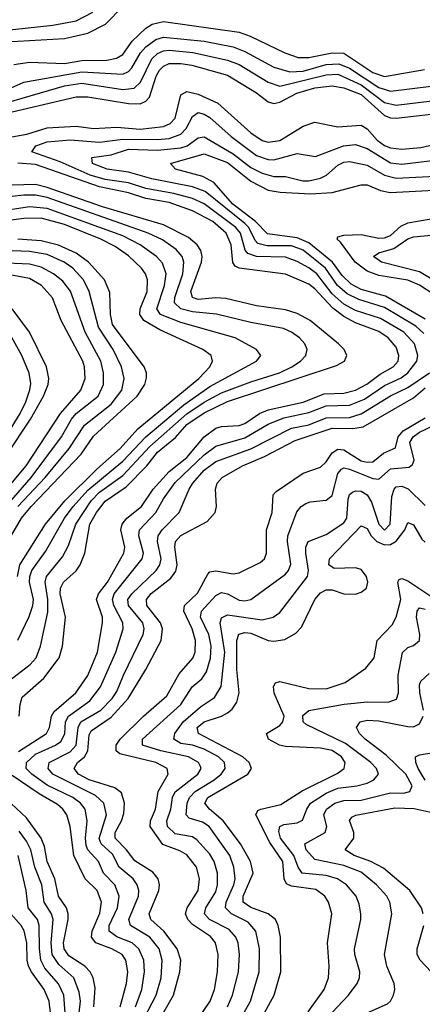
# Model space of a CAD drawing. Header units: inches. Extents: x 1305375 to 1407406, y 744550 to 841633.
# Tile 419 of 509: x 1364396 to 1365780, y 832279 to 835664. Entities that reach past the tile are written whole.
import ezdxf

# ---------------------------------------------------------------- set-up
doc = ezdxf.new("R2010")
doc.units = ezdxf.units.IN
doc.header["$MEASUREMENT"] = 0
doc.layers.add('B3863', color=7, linetype='Continuous')

msp = doc.modelspace()

# ---------------------------------------------------------------- linework, layer by layer
at = {"layer": 'B3863', "color": 5}
for points, elevation in [([(1364350, 835588.1), (1364550, 835598.9), (1364630, 835617.7), (1364691.4, 835648.6), (1364751.3, 835710)], 1720), ([(1364330, 835625.2), (1364510, 835644.7), (1364590, 835660.4), (1364647.8, 835690)], 1740), ([(1364376.4, 835510), (1364430, 835517.7), (1364550, 835513.7), (1364610, 835523.6), (1364695.5, 835524.5), (1364728.8, 835531.2), (1364750, 835544.6), (1364782.7, 835590), (1364830, 835635.3), (1364851.4, 835648.6), (1364890, 835658.1), (1365150, 835621.2), (1365187.8, 835607.8), (1365307.8, 835550), (1365353.7, 835533.7), (1365390, 835534.3), (1365470, 835549.8), (1365510, 835548.6), (1365610, 835482.9), (1365650, 835468.5), (1365787.5, 835492.5)], 1680), ([(1364270, 835387.5), (1364410, 835449.4), (1364610, 835484.5), (1364750, 835476.5), (1364770, 835485.4), (1364782, 835498), (1364811.8, 835550), (1364829.2, 835570.8), (1364864.4, 835595.6), (1364890, 835603.6), (1365030.2, 835590.2), (1365130, 835570.3), (1365170, 835554.5), (1365270, 835500.4), (1365324.4, 835484.4), (1365370, 835486.5), (1365450, 835510.2), (1365492.7, 835512.7), (1365530, 835496.9), (1365630, 835431.4), (1365670, 835417.8), (1365810, 835435.8)], 1660), ([(1364350, 835378.3), (1364550, 835436.5), (1364610, 835445.3), (1364750, 835423.7), (1364790, 835428.5), (1364811, 835449), (1364850.1, 835529.9), (1364870, 835548.3), (1364890, 835556.9), (1364910, 835558.9), (1364991.5, 835551.5), (1365110, 835525.2), (1365150, 835509.5), (1365250, 835448.8), (1365290, 835435.3), (1365450, 835474.9), (1365490, 835476.3), (1365570, 835440.5), (1365650, 835378.8), (1365689.5, 835370.5), (1365850, 835390.1)], 1640), ([(1364370, 835347.1), (1364590, 835399), (1364630, 835398.7), (1364770, 835375.8), (1364810, 835375.1), (1364830, 835384.1), (1364841.9, 835398.1), (1364865.4, 835470), (1364876.3, 835490), (1364890, 835504.1), (1364910, 835513), (1364950, 835513.7), (1364987.8, 835507.8), (1365110, 835473), (1365210, 835413), (1365250, 835381.7), (1365270, 835376.1), (1365290, 835380.6), (1365349, 835411), (1365410, 835430), (1365470, 835436.6), (1365510, 835429.8), (1365570, 835407.2), (1365650, 835334.6), (1365670, 835326.1), (1365690, 835325), (1365870, 835346.2)], 1620), ([(1364350, 835258.4), (1364420.7, 835270), (1364490, 835292.2), (1364590, 835298.5), (1364650, 835290), (1364730, 835294.1), (1364810, 835288), (1364890, 835297), (1364912.9, 835307.1), (1364930, 835324.9), (1364950, 835405.6), (1364970, 835416.8), (1365010, 835408.2), (1365076.9, 835376.9), (1365190, 835275.5), (1365230, 835249.1), (1365250, 835243.3), (1365290, 835248.5), (1365370, 835298.5), (1365410, 835311.5), (1365490, 835295.9), (1365570, 835301.8), (1365590, 835288.9), (1365625.1, 835250), (1365650, 835231.6), (1365670, 835223.2), (1365710, 835219.2), (1365774.9, 835225.1), (1365870, 835246.7)], 1580), ([(1364793.5, 832270), (1364815.3, 832330), (1364824.9, 832390), (1364823, 832430), (1364805.9, 832470), (1364783.1, 832490), (1364730, 832511.1), (1364703.4, 832530), (1364703.1, 832550), (1364731.9, 832610), (1364737.6, 832650), (1364722.7, 832690), (1364684, 832730), (1364666.8, 832770), (1364630.6, 832810), (1364624.7, 832824.7), (1364622.4, 832850), (1364628.4, 832910), (1364620.5, 832950), (1364605.2, 832970), (1364578.1, 832990), (1364490, 833032.6), (1364438, 833070), (1364418.6, 833090), (1364419.2, 833110), (1364450, 833138.7), (1364519.1, 833170), (1364537.1, 833182.9), (1364551.3, 833208.7), (1364553.8, 833250), (1364563.7, 833270), (1364637.4, 833322.6), (1364673.5, 833370), (1364726.9, 833490), (1364752.1, 833570), (1364751, 833590), (1364719.7, 833650), (1364715.5, 833670), (1364720.7, 833690), (1364817.1, 833810), (1364821.9, 833830), (1364805.5, 833890), (1364807.8, 833910), (1364864.5, 833970), (1364890, 834016.3), (1364930, 834073.2), (1365030, 834168.2), (1365070, 834197.5), (1365170, 834226.4), (1365250, 834273.1), (1365304.3, 834295.7), (1365390, 834313), (1365450, 834336.6), (1365530, 834338.4), (1365580.7, 834359.3), (1365650, 834405.8), (1365706.9, 834433.1), (1365730.3, 834449.7), (1365761, 834490), (1365764.6, 834510), (1365753.6, 834550), (1365716.7, 834590), (1365636.4, 834636.4), (1365550, 834663.9), (1365510, 834685.5), (1365470, 834721.7), (1365417, 834790), (1365390, 834810.4), (1365350, 834832.2), (1365310, 834847), (1365210, 834850.2), (1365180.6, 834860.6), (1365171.1, 834871.1), (1365154.6, 834930), (1365139.2, 834950), (1365030, 835030.9), (1364990, 835049.3), (1364926.1, 835066.1), (1364830, 835083.8), (1364770, 835103.3), (1364690, 835114.2), (1364638.2, 835130), (1364535.3, 835175.3), (1364437.4, 835210), (1364451.4, 835230), (1364490, 835243.7), (1364570, 835250.5), (1364670, 835243), (1364750, 835253.2), (1364868.3, 835251.7), (1364910, 835255.8), (1364950, 835271), (1364968.1, 835290), (1364990, 835330.8), (1365010, 835344.9), (1365030, 835339.7), (1365050, 835327.4), (1365122.7, 835262.7), (1365210, 835197.2), (1365250, 835183.5), (1365270, 835181.9), (1365350, 835204.4), (1365413.2, 835193.2), (1365509.5, 835230.5), (1365550, 835235.1), (1365590, 835221.4), (1365670, 835171.8), (1365710, 835167.4), (1365910, 835191.1)], 1560), ([(1365785.1, 834585.1), (1365758.1, 834610), (1365650, 834674.4), (1365561.8, 834701.8), (1365521.6, 834721.6), (1365488.9, 834750), (1365447.2, 834810), (1365370, 834871.8), (1365330, 834886.9), (1365246.7, 834886.7), (1365215, 834895), (1365205.4, 834905.4), (1365183.4, 834950), (1365170, 834963.8), (1365033.5, 835073.5), (1364990, 835089), (1364850, 835117.1), (1364770, 835140.3), (1364696.4, 835150), (1364646.1, 835170), (1364644.4, 835190), (1364710, 835199.6), (1364770, 835218.7), (1364870, 835215.5), (1364950, 835223), (1364971.6, 835230), (1365010, 835257.8), (1365030, 835261), (1365130, 835202.3), (1365190, 835155.4), (1365230, 835136.3), (1365270, 835125.1), (1365310, 835125.2), (1365368.9, 835110), (1365390, 835109.6), (1365430, 835118.7), (1365450.3, 835130), (1365490, 835163.3), (1365510, 835174.3), (1365530, 835176.4), (1365590, 835164.4), (1365650, 835129.8), (1365690, 835119), (1365870, 835128.8)], 1540), ([(1365790, 834634), (1365653.9, 834713.9), (1365570, 834736.9), (1365535.1, 834755.1), (1365504.3, 834784.3), (1365470.8, 834830.8), (1365390, 834897.1), (1365350, 834913.9), (1365247.6, 834927.6), (1365206.6, 834970), (1365128.7, 835030), (1365063.8, 835103.8), (1365025.1, 835125.1), (1364931, 835150), (1364914.3, 835170), (1365030, 835203.3), (1365110, 835173), (1365190, 835109.1), (1365250, 835078.2), (1365291, 835071), (1365395.2, 835064.8), (1365470.3, 835069.7), (1365570, 835096.5), (1365590, 835096.3), (1365636.2, 835076.2), (1365669.5, 835069.5), (1365930, 835083.1)], 1520), ([(1364391.8, 833148.2), (1364487.9, 833210), (1364498.9, 833230), (1364505.4, 833270), (1364514.8, 833285.2), (1364589.2, 833350), (1364630, 833409), (1364663.1, 833490), (1364681, 833590), (1364680.3, 833610), (1364659.8, 833670), (1364666.5, 833690), (1364697.9, 833730), (1364753.7, 833830), (1364757.1, 833850), (1364743.7, 833910), (1364748, 833930), (1364764.7, 833950), (1364814.3, 833990), (1364854.8, 834050), (1364909.6, 834110.4), (1364970, 834158.9), (1365030, 834230.3), (1365070, 834259.4), (1365090, 834265.5), (1365150, 834268.5), (1365170, 834276), (1365220.3, 834310), (1365250, 834322.9), (1365370, 834349), (1365442.7, 834377.3), (1365510, 834379.5), (1365550, 834390.5), (1365589.2, 834410.8), (1365635.2, 834444.8), (1365680.3, 834470), (1365696.5, 834490), (1365699.2, 834510), (1365690, 834537.8), (1365662.7, 834570), (1365630, 834591.7), (1365550, 834622), (1365510, 834643.4), (1365472.1, 834672), (1365410, 834739.1), (1365390, 834754.5), (1365310, 834788.8), (1365150.2, 834810.2), (1365137.1, 834817.1), (1365128.9, 834828.9), (1365123.1, 834890), (1365106, 834930), (1365059.4, 834970), (1364990, 835007.1), (1364910, 835035.3), (1364830, 835049.1), (1364770, 835069.2), (1364670, 835089.2), (1364450, 835165.6), (1364389.6, 835170.4)], 1580), ([(1364394.1, 833270), (1364397.4, 833310), (1364404.8, 833335.2), (1364479.5, 833400.5), (1364532.1, 833470), (1364543.3, 833510), (1364553.4, 833610), (1364535.3, 833690), (1364536, 833710), (1364546.7, 833730), (1364590.6, 833769.4), (1364604, 833790), (1364619.6, 833830), (1364637.2, 833930), (1364659.7, 833970), (1364690, 834008.3), (1364761.6, 834058.4), (1364832.5, 834130), (1364870, 834177.3), (1364931.9, 834228.1), (1364970, 834272.6), (1365030, 834312.5), (1365110, 834350.8), (1365485, 834475), (1365512.3, 834490), (1365520.5, 834510), (1365511.6, 834530), (1365491.4, 834550), (1365394, 834630), (1365350, 834654.3), (1365310, 834666.6), (1365210, 834680.1), (1365105.1, 834705.1), (1365070, 834707.2), (1365010, 834702.4), (1364989.4, 834709.4), (1364983.7, 834730), (1365020.5, 834830), (1365023, 834850), (1365018.5, 834870), (1365005.9, 834890), (1364975.7, 834915.7), (1364890, 834958.7), (1364680.8, 835020.8), (1364490, 835087.3), (1364450, 835097.3), (1364370, 835095.6)], 1620), ([(1364357.8, 833390), (1364432.4, 833447.6), (1364452.5, 833470), (1364467.4, 833510), (1364493.2, 833626.8), (1364493.1, 833670), (1364483, 833730), (1364488.3, 833750), (1364543.3, 833816.7), (1364563.4, 833856.6), (1364589.2, 833930), (1364641.1, 834010), (1364670, 834039.1), (1364750, 834096.7), (1364843.6, 834196.4), (1364970, 834309.2), (1365030, 834349.1), (1365090, 834380.7), (1365190, 834419.4), (1365288.5, 834450), (1365331.5, 834470), (1365360.7, 834490), (1365379.2, 834510), (1365383.6, 834530), (1365376.1, 834550), (1365358.1, 834570), (1365330.2, 834590.2), (1365302.2, 834602.2), (1365190, 834623), (1365071.9, 834651.9), (1364990, 834659.1), (1364949.4, 834670), (1364928.3, 834690), (1364929.1, 834709.1), (1364956.6, 834790), (1364960.4, 834830), (1364954.5, 834850), (1364933.8, 834873.8), (1364887.1, 834907.1), (1364837.8, 834930), (1364490, 835052.3), (1364450, 835060.3), (1364410, 835060.2), (1364370, 835055.6)], 1640), ([(1364389.1, 833530.9), (1364428.3, 833611.7), (1364440.8, 833650), (1364443.3, 833670), (1364430.2, 833730), (1364430.7, 833750), (1364438, 833770), (1364484.7, 833835.3), (1364550.4, 833950), (1364579.8, 833990), (1364630, 834046), (1364750, 834146.6), (1364829.8, 834230.2), (1364960.7, 834339.3), (1365050, 834402.8), (1365209.8, 834490), (1365224.8, 834510), (1365209.8, 834530), (1365136.5, 834570), (1364950, 834623.1), (1364879.7, 834650), (1364867.3, 834670), (1364894.2, 834750), (1364898.9, 834790), (1364886.7, 834826.7), (1364866.5, 834850), (1364809.9, 834890), (1364750, 834921.2), (1364490, 835015.1), (1364430, 835020.4), (1364310, 835001.9)], 1660), ([(1364388.9, 833750), (1364396.5, 833790), (1364484.5, 833930), (1364550.9, 834010), (1364661.2, 834118.8), (1364741.1, 834190), (1364802.4, 834257.6), (1365012.1, 834430), (1365049.4, 834470), (1365058.8, 834490), (1365054, 834510), (1365025, 834530), (1364877.5, 834597.5), (1364822.2, 834630), (1364808.8, 834650), (1364810.2, 834670), (1364834.2, 834730), (1364835.3, 834770), (1364828.8, 834790), (1364814.6, 834810), (1364770, 834852.7), (1364724.5, 834884.5), (1364674.4, 834910), (1364550, 834959.6), (1364470, 834981.5), (1364410, 834980.4), (1364310, 834967.8)], 1680), ([(1365819, 834719), (1365770, 834751.2), (1365730, 834768.8), (1365630, 834784.1), (1365590, 834799.7), (1365548.8, 834830), (1365499.1, 834899.1), (1365486.8, 834910), (1365490, 834916.9), (1365510, 834922.9), (1365570, 834925.6), (1365630, 834912.6), (1365650, 834913.6), (1365670, 834922.6), (1365706.4, 834953.6), (1365730, 834965.4), (1365810, 834979.9)], 1480), ([(1365830, 834761.7), (1365770, 834796.8), (1365639.8, 834830), (1365611.9, 834850), (1365630, 834861.9), (1365682.2, 834877.8), (1365730, 834910.8), (1365750, 834917.5), (1365810, 834923.6)], 1460), ([(1364319.4, 833810), (1364402.7, 833950), (1364435, 833990), (1364607.2, 834170), (1364650, 834231.9), (1364800.1, 834370), (1364826.4, 834410), (1364832.4, 834432.4), (1364831.7, 834450), (1364823.8, 834470), (1364715.5, 834615.5), (1364708.2, 834650), (1364705.5, 834725.5), (1364687.4, 834770), (1364632.3, 834830), (1364590, 834861.7), (1364528.8, 834888.8), (1364470, 834903.6), (1364390, 834909.8)], 1720), ([(1364390, 833989.8), (1364484, 834090), (1364566.4, 834190), (1364618.3, 834270), (1364710, 834341.9), (1364747.6, 834390), (1364754.7, 834430), (1364745.5, 834470), (1364717.1, 834530), (1364667, 834607), (1364634.3, 834730), (1364614.9, 834770), (1364578.5, 834810), (1364548.8, 834830), (1364490, 834856.5), (1364430, 834867.6), (1364370, 834869.8)], 1740), ([(1364331.7, 833970), (1364435.2, 834090), (1364539.7, 834230), (1364573.6, 834290), (1364590.1, 834309.9), (1364665.2, 834370), (1364684.6, 834410), (1364684.1, 834450), (1364674.9, 834490), (1364620.5, 834590), (1364570.8, 834730.8), (1364544.7, 834764.7), (1364512.5, 834790), (1364470, 834813.4), (1364430, 834823.1), (1364250, 834831.4)], 1760), ([(1364295.7, 833984.3), (1364418.6, 834130), (1364536.1, 834310), (1364605.9, 834390), (1364621.2, 834430), (1364619.2, 834470), (1364612.5, 834490), (1364538.7, 834630), (1364508.3, 834708.3), (1364470.4, 834750), (1364430, 834773.8), (1364332.7, 834792.7)], 1780), ([(1364350, 834164.2), (1364432.6, 834290), (1364477.3, 834370), (1364494.4, 834410), (1364496.4, 834430), (1364487.6, 834470), (1364429.9, 834590), (1364369.9, 834670)], 1820), ([(1364325.6, 834194.4), (1364398, 834310), (1364417.6, 834350), (1364430.9, 834390.9), (1364433.7, 834413.7), (1364428.6, 834448.6), (1364403.1, 834510), (1364346.8, 834610)], 1840), ([(1364781.9, 832150), (1364864.8, 832310), (1364882.8, 832370), (1364885.9, 832430), (1364875, 832470), (1364843.4, 832510), (1364777.2, 832550), (1364771, 832570), (1364804.2, 832650), (1364805.3, 832670), (1364799.9, 832690), (1364786.1, 832710), (1364738, 832750), (1364714.9, 832794.9), (1364676.4, 832830), (1364669, 832849), (1364693.9, 832930), (1364684.8, 832970), (1364656.5, 832996.5), (1364510.3, 833070), (1364493.9, 833090), (1364497.7, 833110), (1364570, 833146.4), (1364590, 833169.7), (1364596.6, 833230), (1364606.2, 833250), (1364674.7, 833290), (1364714, 833330), (1364730, 833354), (1364752.4, 833410), (1364820.8, 833550), (1364824, 833570), (1364819.3, 833590), (1364769.9, 833650), (1364767.9, 833670), (1364781.5, 833690), (1364864.9, 833770), (1364877.9, 833790), (1364882.5, 833810), (1364869.9, 833870), (1364871.6, 833890), (1364885.6, 833910), (1364944.5, 833970), (1364978.2, 834050), (1364991.2, 834070), (1365030, 834115.2), (1365070, 834145.1), (1365190, 834189.1), (1365330, 834259.6), (1365390, 834270.9), (1365450, 834294.6), (1365530, 834296.6), (1365570, 834308.5), (1365670, 834371), (1365730, 834399), (1365804.5, 834450)], 1540), ([(1364833, 832150), (1364924.5, 832310), (1364946.4, 832390), (1364949.6, 832430), (1364937.6, 832470), (1364891.7, 832530), (1364847.2, 832570), (1364841, 832590), (1364873.9, 832670), (1364876.4, 832690), (1364872.1, 832710), (1364853.2, 832733.2), (1364791.7, 832771.7), (1364763.3, 832810), (1364724.2, 832850), (1364724.3, 832870), (1364746.3, 832910), (1364754.3, 832934.3), (1364755.7, 832970), (1364745.4, 833005.4), (1364722.8, 833022.8), (1364634.3, 833050), (1364597.6, 833070), (1364582.7, 833090), (1364594.4, 833110), (1364618.2, 833130), (1364630, 833150), (1364635, 833205), (1364641.5, 833218.5), (1364710, 833266.3), (1364768.9, 833330), (1364829.7, 833430.3), (1364882.1, 833530), (1364886.8, 833570), (1364880.4, 833590), (1364833.5, 833650), (1364831.3, 833670), (1364848.3, 833691.7), (1364916, 833744), (1364932.4, 833767.6), (1364937.5, 833790), (1364929.7, 833850), (1364932, 833870), (1364950, 833890.4), (1365040.7, 833939.3), (1365068.4, 833970), (1365072.3, 833990), (1365068.7, 834050), (1365075, 834070), (1365092.1, 834090), (1365162.1, 834130), (1365237.8, 834162.2), (1365342.3, 834217.7), (1365470, 834260.1), (1365541.3, 834258.7), (1365576.3, 834263.7), (1365750, 834364), (1365790, 834397.8)], 1520), ([(1364970, 832171.6), (1365050.6, 832290), (1365066.1, 832330), (1365076.2, 832390), (1365078.7, 832450), (1365069.2, 832490), (1365051.9, 832511.9), (1364990, 832552.9), (1364973.4, 832570), (1364966.3, 832590), (1364971.6, 832610), (1365009.6, 832670), (1365013.9, 832710), (1365003.5, 832750), (1364970, 832792.6), (1364946.6, 832806.6), (1364888, 832828), (1364844, 832890), (1364845.9, 832910), (1364862.3, 832950), (1364871.4, 833010), (1364906, 833070), (1364903.4, 833090), (1364864.4, 833110), (1364740, 833140), (1364727.8, 833150), (1364728.1, 833170), (1364741.6, 833190), (1364821.7, 833270), (1364901.2, 833338.8), (1364944.6, 833415.4), (1364991.5, 833468.5), (1364999.4, 833490), (1365000.6, 833530), (1364988.7, 833570), (1364960.6, 833630), (1364962.7, 833650), (1365007.6, 833692.4), (1365042.2, 833757.8), (1365050, 833765.5), (1365070, 833768.7), (1365130, 833758.8), (1365150, 833761.9), (1365222.6, 833797.4), (1365238, 833810), (1365243.8, 833830), (1365244.7, 833910), (1365263.6, 833970), (1365267, 834030), (1365277.9, 834042.1), (1365370, 834105), (1365430, 834125.1), (1365450, 834144), (1365470, 834174.4), (1365490, 834187.8), (1365510, 834185.1), (1365570, 834147.8), (1365590, 834143), (1365610, 834144.4), (1365646.1, 834173.9), (1365688, 834192), (1365697.3, 834230), (1365714, 834250), (1365790, 834295.2)], 1480), ([(1365109.9, 832270), (1365127.9, 832310), (1365148.1, 832390), (1365152, 832450), (1365146.8, 832490), (1365139.3, 832510), (1365116.5, 832536.5), (1365048, 832570), (1365031.1, 832590), (1365035.5, 832610), (1365070, 832665.8), (1365076, 832690), (1365075.6, 832730), (1365064.7, 832770), (1365050, 832794.4), (1365004.8, 832844.8), (1364990, 832854.6), (1364930, 832865), (1364904.4, 832890), (1364901.5, 832910), (1364915.5, 832950), (1364921.2, 832990), (1364930.6, 833009.4), (1365007.9, 833070), (1365019.7, 833090), (1365016.9, 833096.9), (1365010.9, 833110), (1364976, 833130), (1364881.6, 833150), (1364817.7, 833170), (1364818.3, 833190), (1364950.3, 833309.7), (1364989, 833370), (1365022.4, 833397.6), (1365038.2, 833421.8), (1365051.7, 833468.3), (1365054, 833510), (1365045.6, 833550), (1365018, 833610), (1365020.4, 833630), (1365070, 833684.4), (1365090, 833695.1), (1365110, 833690.1), (1365150, 833668.1), (1365170, 833666.1), (1365190, 833670.1), (1365310, 833757.8), (1365320.3, 833770), (1365328.1, 833791.9), (1365316, 833870), (1365317.2, 833890), (1365348.5, 833971.5), (1365363.4, 833990), (1365379.7, 834000.3), (1365394.2, 834005.8), (1365450, 834012), (1365470, 834028.6), (1365490, 834104.1), (1365501.9, 834118.1), (1365510, 834123.3), (1365530, 834119.1), (1365610, 834086.2), (1365630, 834084.1), (1365670, 834120.2), (1365735, 834125), (1365745.7, 834134.3), (1365752.4, 834150), (1365737.1, 834210), (1365748, 834230), (1365770, 834245.8), (1365813.5, 834266.5)], 1460), ([(1365110, 832148.9), (1365188.9, 832290), (1365219.1, 832390), (1365220.1, 832470), (1365207.2, 832530), (1365180.9, 832560.9), (1365123.8, 832590), (1365103.5, 832610), (1365106.1, 832630), (1365132, 832690), (1365136.1, 832710), (1365132.5, 832750), (1365118.5, 832790), (1365046.9, 832890), (1365024.9, 832904.9), (1364979, 832919), (1364968.5, 832930), (1364971.3, 832970), (1364979.7, 832990), (1364999.4, 833010), (1365064.7, 833050), (1365088.4, 833070), (1365102.1, 833090), (1365099.9, 833110), (1365079.5, 833130), (1365030, 833156.3), (1364990, 833169.8), (1364950, 833176), (1364925.8, 833190), (1364929.6, 833210), (1364957.8, 833250), (1365018, 833302), (1365066.1, 833333.9), (1365088.9, 833371.1), (1365101.5, 833490), (1365084.6, 833590), (1365090, 833607.9), (1365110, 833617.3), (1365230, 833600.8), (1365267.7, 833610), (1365290, 833625.9), (1365384.8, 833750), (1365388.2, 833770), (1365379.2, 833830), (1365380.1, 833850), (1365387.9, 833870), (1365450, 833894.2), (1365510, 833934.2), (1365520.3, 833950), (1365524.9, 834015.1), (1365530, 834031.4), (1365540.5, 834039.5), (1365550, 834044.2), (1365570, 834042.8), (1365590.5, 834030), (1365605.5, 834005.5), (1365630, 833929.5), (1365650, 833908.5), (1365669.9, 833930), (1365675.2, 834024.8), (1365682.9, 834050), (1365690, 834058.3), (1365710, 834060.6), (1365730.9, 834050.9), (1365790, 833993.5)], 1440), ([(1365160.3, 832110), (1365270.3, 832310), (1365293.1, 832390), (1365292, 832510), (1365284.9, 832550), (1365275, 832570), (1365250.6, 832590), (1365190, 832611.4), (1365164.7, 832630), (1365164.2, 832650), (1365198.3, 832730), (1365189.9, 832770), (1365155.3, 832830), (1365095.7, 832910), (1365048.4, 832950), (1365032.8, 832970), (1365043, 832990), (1365179.6, 833070), (1365192.6, 833090), (1365184.7, 833110), (1365162.8, 833130), (1365010.9, 833210), (1365006.2, 833230), (1365030, 833250.3), (1365090, 833269.3), (1365110, 833280.7), (1365126, 833294), (1365142.5, 833317.5), (1365150.8, 833350), (1365142, 833430), (1365142.2, 833530), (1365148.9, 833551.1), (1365170, 833557.2), (1365190, 833554.4), (1365250, 833529.7), (1365270, 833527), (1365306.9, 833533.1), (1365345.5, 833554.5), (1365364.3, 833575.7), (1365409.9, 833670), (1365430, 833693.6), (1365450, 833704.2), (1365470, 833703.8), (1365510, 833690.1), (1365550, 833688.5), (1365570, 833695.4), (1365587.9, 833710), (1365592.6, 833730), (1365588.3, 833750), (1365570, 833773.6), (1365550, 833779.4), (1365477.4, 833777.4), (1365459, 833790), (1365460.8, 833810), (1365570, 833923.9), (1365590, 833915), (1365603.8, 833890), (1365623.6, 833870), (1365650, 833859), (1365670, 833859.9), (1365690, 833871.1), (1365720.4, 833910), (1365730, 833934.9), (1365750, 833927.4), (1365777.7, 833877.7), (1365790, 833867.8)], 1420), ([(1365387.2, 832252.8), (1365442.9, 832330), (1365457.3, 832370), (1365459.9, 832410), (1365453.5, 832490), (1365468.4, 832590), (1365457.6, 832630), (1365444.9, 832650), (1365413.7, 832673.7), (1365330, 832685.5), (1365312.9, 832692.9), (1365304.5, 832710), (1365300.6, 832770), (1365255.4, 832835.4), (1365207.3, 832930), (1365215.1, 832944.9), (1365224.4, 832950), (1365294.1, 832965.9), (1365367.3, 833012.7), (1365487.5, 833072.5), (1365511.6, 833090), (1365514.4, 833110), (1365501.7, 833130), (1365470, 833151.2), (1365430, 833159.7), (1365310, 833165.2), (1365288.9, 833170), (1365251.3, 833190), (1365244.2, 833210), (1365290, 833237.5), (1365300.4, 833250), (1365304.7, 833270), (1365271.2, 833348.8), (1365268.4, 833371.6), (1365275.7, 833384.3), (1365290, 833389), (1365390, 833364.7), (1365450, 833363.7), (1365514.7, 833385.3), (1365586.1, 833433.9), (1365614.1, 833470), (1365624.7, 833530), (1365676, 833584), (1365690.2, 833609.8), (1365706.3, 833670), (1365696.3, 833730), (1365700.9, 833739.1), (1365710, 833742.9), (1365730, 833734.9), (1365830, 833668.5)], 1380), ([(1365450.2, 832229.8), (1365526.7, 832310), (1365556.3, 832350), (1365564.2, 832370), (1365564.7, 832390), (1365547.9, 832450), (1365546.8, 832470), (1365568.4, 832570), (1365568.9, 832590), (1365563.3, 832623.3), (1365552.7, 832650), (1365519, 832690), (1365488.3, 832710), (1365450, 832721.7), (1365366.8, 832730), (1365353.3, 832750), (1365338.3, 832790), (1365293, 832850), (1365286.6, 832873.4), (1365289.9, 832890.1), (1365303.4, 832896.6), (1365350, 832902.9), (1365368.4, 832911.6), (1365383.2, 832950), (1365396.1, 832970), (1365450, 833004.8), (1365490, 833022.3), (1365554.7, 833030), (1365590, 833039.5), (1365613.6, 833050), (1365629.3, 833070), (1365622.7, 833090), (1365602.6, 833110), (1365515.4, 833175.4), (1365380.5, 833240.5), (1365369.9, 833249.9), (1365368.7, 833271.3), (1365390, 833289.3), (1365510.9, 833310.9), (1365590, 833319.2), (1365662, 833318), (1365691.6, 833328.4), (1365698.1, 833350), (1365697.4, 833410), (1365711.8, 833488.2), (1365730, 833505.3), (1365750, 833512.8), (1365770.3, 833530), (1365771.7, 833550), (1365759.8, 833610), (1365762.1, 833630), (1365770, 833641.4), (1365790, 833637.7)], 1360), ([(1365783.6, 833290), (1365770.9, 833350), (1365770, 833377.6), (1365775.2, 833390), (1365803.9, 833416.1)], 1340), ([(1365570, 832240.6), (1365659.9, 832280.1), (1365670.7, 832290), (1365681, 832310), (1365686, 832330), (1365683.4, 832350), (1365658.4, 832410), (1365649.9, 832450), (1365674.9, 832590), (1365668.8, 832630), (1365657.6, 832650), (1365622.9, 832690), (1365570, 832733.1), (1365510, 832756), (1365410, 832776.8), (1365380.9, 832810), (1365376.5, 832830), (1365446.5, 832870), (1365452.2, 832890), (1365441.7, 832930), (1365450.3, 832950), (1365479.6, 832970), (1365510, 832979.4), (1365570, 832980.7), (1365670, 833005.4), (1365715.4, 833004.6), (1365737.3, 833010), (1365744.6, 833030), (1365722.9, 833070), (1365655.4, 833135.4), (1365583.8, 833190), (1365563.9, 833210), (1365553.8, 833230), (1365565.8, 833250), (1365590, 833255.7), (1365630, 833253.8), (1365730, 833233.6), (1365750, 833233.1), (1365770, 833242.7), (1365782.8, 833270)], 1340), ([(1365789.8, 833049.8), (1365765.8, 833090), (1365757.4, 833110), (1365756, 833130), (1365770, 833136.4), (1365833.7, 833146.3)], 1320), ([(1364741.6, 832270), (1364762.8, 832350), (1364767.3, 832390), (1364760.8, 832430), (1364748, 832450), (1364712.5, 832470), (1364657.7, 832490), (1364642.9, 832510), (1364644.6, 832530), (1364672, 832592), (1364677.4, 832630), (1364662.1, 832670), (1364620.5, 832710), (1364582.1, 832790), (1364570, 832890), (1364557.9, 832930), (1364544.3, 832950), (1364525.8, 832965.8), (1364462.4, 833002.4), (1364370, 833065.7)], 1580), ([(1364651.1, 832270), (1364654.9, 832334.9), (1364648, 832370), (1364638.7, 832390), (1364619.9, 832410), (1364565, 832445), (1364549, 832469), (1364546.2, 832490), (1364562.1, 832570), (1364562.1, 832590), (1364556.4, 832610), (1364529.7, 832650), (1364516.9, 832710), (1364490.9, 832770), (1364481.5, 832821.5), (1364470.2, 832850), (1364419.6, 832919.6), (1364367.6, 832967.6)], 1620), ([(1365783.2, 832590), (1365777.3, 832610), (1365737, 832670), (1365646.4, 832746.4), (1365603, 832770), (1365546.1, 832790), (1365515, 832810), (1365544.6, 832850), (1365544.4, 832870), (1365529.6, 832910.4), (1365538, 832922), (1365550.9, 832929.1), (1365686, 832954), (1365751.4, 832951.4), (1365824, 832936)], 1320), ([(1364600.1, 832250), (1364604.7, 832290), (1364600.8, 832320.8), (1364581.7, 832370), (1364530, 832415.5), (1364508, 832450), (1364504.5, 832490), (1364511.4, 832570), (1364505.4, 832590), (1364479.8, 832630), (1364472.1, 832690), (1364447.9, 832750), (1364434.5, 832810), (1364419.5, 832839.5), (1364394.1, 832874.1)], 1640), ([(1364552.1, 832250), (1364548, 832310), (1364529.2, 832349.2), (1364482.8, 832402.8), (1364469, 832430), (1364463.7, 832470), (1364463.3, 832550), (1364456.8, 832570), (1364425.3, 832610), (1364417.9, 832670), (1364390.2, 832790.1)], 1660), ([(1364501.5, 832250), (1364497.7, 832290), (1364480.6, 832330), (1364436.1, 832390), (1364426.4, 832410), (1364421.6, 832430), (1364420.2, 832490), (1364411.6, 832531.6), (1364401.2, 832550), (1364365.8, 832590)], 1680), ([(1365809.9, 832390), (1365772.6, 832430), (1365762.6, 832450), (1365762.3, 832470), (1365784.7, 832550)], 1320)]:
    msp.add_lwpolyline(points, dxfattribs=dict(at, elevation=elevation))

doc.saveas('drawing.dxf')
